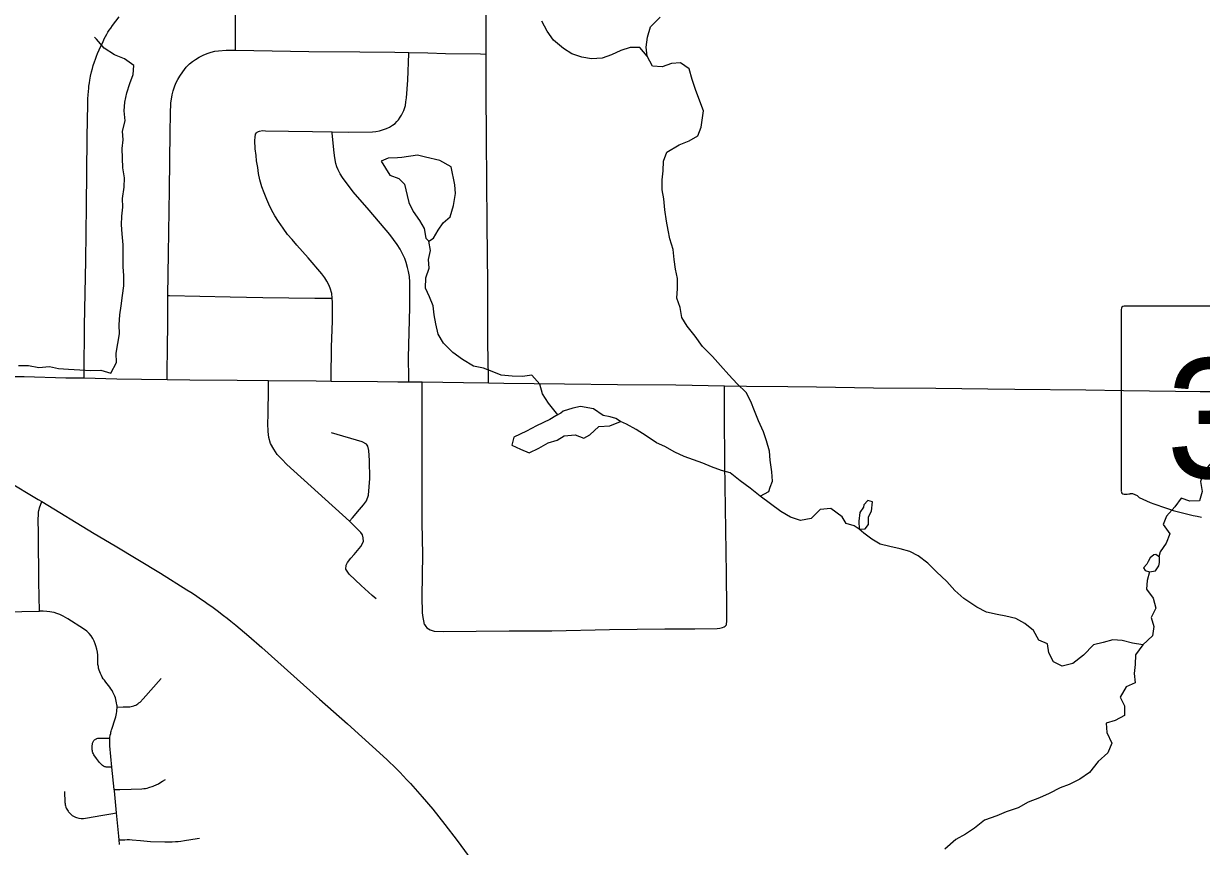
# Model space of a CAD drawing. Extents: x 0 to 34, y 0 to 22.
# Drawn here: x 3.065 to 4.363, y 19.495 to 20.401 of the extents above; entities that cross this region are included whole.
import ezdxf

# ---------------------------------------------------------------- set-up
doc = ezdxf.new("R2010")
doc.units = 0
for name, color, linetype in [('GM_X_City_Street', 7, 'Continuous'), ('GM_X_County_Road', 7, 'Continuous'), ('GM_X_Minor_Lake', 7, 'Continuous'), ('GM_X_Minor_River', 7, 'Continuous'), ('GM_X_State_Route', 7, 'Continuous'), ('GM_X_State_Shield', 7, 'Continuous')]:
    doc.layers.add(name, color=color, linetype=linetype)

msp = doc.modelspace()

# ---------------------------------------------------------------- linework, layer by layer
at = {"layer": 'GM_X_City_Street'}
for points in [[(3.299, 20.3719), (3.299, 20.3771), (3.299, 20.3994), (3.299, 20.4211), (3.2995, 20.4535), (3.2997, 20.4633), (3.3003, 20.5113), (3.3006, 20.5355), (3.3007, 20.5476)], [(3.1321, 20.0108), (3.1322, 20.016), (3.1327, 20.0682), (3.1339, 20.1403), (3.1349, 20.2006), (3.1355, 20.2746), (3.1358, 20.2963), (3.1361, 20.3106), (3.1363, 20.3187), (3.1366, 20.3223), (3.137, 20.3267), (3.1373, 20.3299), (3.1375, 20.3322), (3.1381, 20.3361), (3.1386, 20.339), (3.1393, 20.3433), (3.1402, 20.3481), (3.1412, 20.3517), (3.1421, 20.3551), (3.1434, 20.359), (3.1445, 20.362), (3.1458, 20.3654), (3.147, 20.3683), (3.1487, 20.3722), (3.1505, 20.3763), (3.1526, 20.3805), (3.1544, 20.3843), (3.1557, 20.3869), (3.1571, 20.3897), (3.1583, 20.3919), (3.1597, 20.3939), (3.1614, 20.3963), (3.1634, 20.3992), (3.1708, 20.4087)], [(3.2235, 20.0092), (3.2235, 20.0119), (3.224, 20.0487), (3.2243, 20.066), (3.2243, 20.0841), (3.2245, 20.1016), (3.2252, 20.1481), (3.2263, 20.2183), (3.2268, 20.2811), (3.2273, 20.3019), (3.2278, 20.3139), (3.2283, 20.318), (3.2291, 20.3226), (3.2301, 20.3272), (3.2316, 20.3317), (3.2332, 20.3355), (3.2354, 20.3397), (3.2375, 20.3434), (3.2408, 20.3482), (3.2447, 20.3531), (3.2484, 20.357), (3.2515, 20.3595), (3.2548, 20.3618), (3.259, 20.3642), (3.2633, 20.3664), (3.2679, 20.3684), (3.2721, 20.3698), (3.2763, 20.3708), (3.2803, 20.3712), (3.2885, 20.3719), (3.299, 20.3719), (3.3796, 20.3706), (3.4361, 20.3702), (3.4746, 20.3697), (3.4901, 20.3693), (3.511, 20.3689), (3.5305, 20.3685), (3.569, 20.3678), (3.5751, 20.3677)], [(3.3211, 20.2796), (3.322, 20.2808), (3.3229, 20.2818), (3.3241, 20.2825), (3.3255, 20.2829), (3.3286, 20.2833), (3.3319, 20.2832), (3.3573, 20.2826), (3.3836, 20.2823), (3.4054, 20.282), (3.4239, 20.2818), (3.4499, 20.282), (3.4537, 20.2824), (3.4577, 20.2832), (3.4621, 20.2844), (3.4653, 20.2857), (3.4688, 20.2872), (3.4721, 20.2893), (3.4747, 20.2913), (3.4768, 20.2933), (3.4787, 20.2954), (3.4805, 20.298), (3.4819, 20.3004), (3.4834, 20.3033), (3.4844, 20.3056), (3.4853, 20.3078), (3.4862, 20.3111), (3.4868, 20.3149), (3.4872, 20.3193), (3.4887, 20.339), (3.4901, 20.3682), (3.4901, 20.3693)], [(3.4043, 20.0074), (3.4044, 20.0105), (3.4049, 20.0446), (3.4059, 20.0737), (3.406, 20.094), (3.4056, 20.0988), (3.405, 20.1039), (3.4033, 20.1098), (3.4019, 20.1135), (3.3997, 20.1176), (3.3975, 20.1213), (3.3942, 20.1255), (3.3789, 20.1433), (3.3666, 20.1572), (3.3612, 20.1632), (3.3564, 20.169), (3.3514, 20.1758), (3.3462, 20.1832), (3.3423, 20.1893), (3.3387, 20.1961), (3.3357, 20.2023), (3.3334, 20.2075), (3.3304, 20.2149), (3.3281, 20.2215), (3.3259, 20.229), (3.3243, 20.236), (3.3234, 20.2427), (3.3222, 20.2502), (3.3216, 20.2558), (3.3207, 20.2634), (3.3202, 20.2726), (3.3205, 20.2762), (3.3211, 20.2796)], [(3.49, 20.0065), (3.4899, 20.0104), (3.4897, 20.0333), (3.491, 20.0885), (3.491, 20.1068), (3.491, 20.1164), (3.4905, 20.1227), (3.4895, 20.1281), (3.4885, 20.1327), (3.4871, 20.1381), (3.4855, 20.1424), (3.4831, 20.1477), (3.4802, 20.1528), (3.4771, 20.1578), (3.4732, 20.1635), (3.4691, 20.1687), (3.4462, 20.1956), (3.4287, 20.2158), (3.4167, 20.2318), (3.4143, 20.2356), (3.4121, 20.24), (3.4107, 20.2436), (3.4096, 20.2472), (3.4084, 20.2534), (3.4075, 20.2589), (3.4056, 20.2805), (3.4054, 20.282)], [(3.2245, 20.1016), (3.2262, 20.1015), (3.2932, 20.1001), (3.3292, 20.0996), (3.3864, 20.0987), (3.4025, 20.0988), (3.4056, 20.0988)], [(3.4541, 19.7673), (3.4495, 19.7712), (3.4374, 19.7823), (3.4243, 19.7945), (3.4204, 19.8002), (3.4207, 19.8045), (3.4222, 19.8076), (3.4259, 19.8124), (3.4296, 19.8163), (3.437, 19.825), (3.44, 19.8307), (3.4396, 19.8345), (3.4389, 19.8378), (3.437, 19.8407), (3.4273, 19.8506), (3.4247, 19.853), (3.3554, 19.9155), (3.3501, 19.9212), (3.3449, 19.9264), (3.3411, 19.9325), (3.3375, 19.9387), (3.3358, 19.9453), (3.3351, 19.9517), (3.3345, 19.9605), (3.3348, 19.9701), (3.3353, 20), (3.3354, 20.008)], [(3.5073, 19.7393), (3.5064, 19.7432), (3.5056, 19.747), (3.5051, 19.752), (3.5046, 19.7699), (3.5054, 19.8164), (3.5047, 19.851), (3.5045, 19.879), (3.5046, 19.896), (3.5047, 19.9261), (3.5046, 19.9398), (3.5045, 19.9567), (3.5045, 19.9744), (3.5045, 20.003), (3.5045, 20.0064)], [(3.8399, 19.7389), (3.8404, 19.7435), (3.8405, 19.7507), (3.8404, 19.7571), (3.8399, 19.795), (3.8383, 19.9163), (3.8378, 19.9704), (3.8377, 19.9991), (3.8377, 20.0022)], [(3.4247, 19.853), (3.4277, 19.8566), (3.4354, 19.8659), (3.4401, 19.8711), (3.4433, 19.8755), (3.4455, 19.8817), (3.4468, 19.8999), (3.4466, 19.9199), (3.4459, 19.9307), (3.4449, 19.9355), (3.4432, 19.938), (3.4386, 19.9403), (3.4048, 19.9504)], [(3.044, 19.7532), (3.0828, 19.7538), (3.0821, 19.7862), (3.0817, 19.8378), (3.0816, 19.8566), (3.0817, 19.8587), (3.0817, 19.8597), (3.0817, 19.8611), (3.0819, 19.8629), (3.0823, 19.8646), (3.0827, 19.866), (3.0831, 19.8677), (3.0857, 19.8745)], [(3.1713, 19.4966), (3.1708, 19.5019), (3.1705, 19.5058), (3.1679, 19.5318), (3.1655, 19.5559), (3.1654, 19.5572), (3.1627, 19.582), (3.1605, 19.6053), (3.1605, 19.6068), (3.1604, 19.608), (3.1604, 19.6095), (3.1604, 19.6109), (3.1604, 19.612), (3.1605, 19.6131), (3.1606, 19.6138), (3.1606, 19.615), (3.1609, 19.6163), (3.161, 19.6172), (3.1614, 19.6192), (3.1617, 19.6205), (3.162, 19.6216), (3.1623, 19.623), (3.1626, 19.624), (3.1664, 19.6351), (3.1671, 19.6375), (3.1676, 19.6394), (3.1678, 19.6411), (3.1682, 19.6432), (3.1683, 19.645), (3.1684, 19.647), (3.1684, 19.6482), (3.1684, 19.6495), (3.1683, 19.6508), (3.1679, 19.6528), (3.1676, 19.6546), (3.1671, 19.6564), (3.1666, 19.6583), (3.1658, 19.6602), (3.1649, 19.6624), (3.1639, 19.6645), (3.1629, 19.6664), (3.1616, 19.6683), (3.1605, 19.6701), (3.1562, 19.6755), (3.1545, 19.6778), (3.1533, 19.6794), (3.1522, 19.6811), (3.1511, 19.683), (3.1502, 19.6851), (3.1494, 19.6869), (3.1488, 19.6889), (3.1481, 19.6909), (3.1478, 19.693), (3.1474, 19.6951), (3.1474, 19.6978), (3.1474, 19.7013), (3.1471, 19.7052), (3.1469, 19.7086), (3.1463, 19.7121), (3.1452, 19.7155), (3.1443, 19.718), (3.1432, 19.7207), (3.1418, 19.7238), (3.14, 19.7266), (3.1378, 19.7293), (3.1351, 19.7319), (3.1316, 19.7344), (3.1141, 19.7454), (3.1091, 19.7483), (3.1052, 19.7503), (3.1019, 19.7514), (3.099, 19.7523), (3.0967, 19.7528), (3.0944, 19.7532), (3.0911, 19.7535), (3.0871, 19.7537), (3.0828, 19.7538)], [(3.5073, 19.7393), (3.5085, 19.737), (3.5099, 19.7355), (3.5116, 19.7342), (3.5134, 19.7332), (3.5157, 19.7324), (3.5179, 19.7319), (3.5276, 19.7313), (3.6004, 19.7322), (3.6476, 19.732), (3.711, 19.7335), (3.7719, 19.7342), (3.805, 19.7345), (3.8297, 19.7349), (3.8328, 19.7352), (3.8356, 19.7358), (3.8373, 19.7364), (3.8386, 19.7373), (3.8399, 19.7389)], [(3.1684, 19.6482), (3.1752, 19.6483), (3.181, 19.6484), (3.1825, 19.6485), (3.1838, 19.6487), (3.1854, 19.6491), (3.1868, 19.6495), (3.1878, 19.6499), (3.189, 19.6504), (3.1901, 19.6511), (3.1915, 19.6519), (3.1926, 19.6527), (3.1939, 19.6537), (3.1973, 19.6572), (3.2172, 19.6797)], [(3.1627, 19.582), (3.1586, 19.582), (3.1566, 19.582), (3.1556, 19.5822), (3.1549, 19.5824), (3.1542, 19.5827), (3.1534, 19.5831), (3.1524, 19.5838), (3.1516, 19.5845), (3.1491, 19.5872), (3.1456, 19.5915), (3.1429, 19.5955), (3.1423, 19.5967), (3.1419, 19.5976), (3.1415, 19.5988), (3.1412, 19.5999), (3.141, 19.6011), (3.1409, 19.6022), (3.1409, 19.6052), (3.1412, 19.6075), (3.1414, 19.6083), (3.1417, 19.6092), (3.1421, 19.6099), (3.1424, 19.6106), (3.1429, 19.6113), (3.1435, 19.6119), (3.1442, 19.6124), (3.1448, 19.6129), (3.1456, 19.6132), (3.1463, 19.6136), (3.1474, 19.6138), (3.1486, 19.614), (3.1534, 19.614), (3.1606, 19.6138)], [(3.1654, 19.5572), (3.1714, 19.5574), (3.1841, 19.5578), (3.1958, 19.5581), (3.1979, 19.5583), (3.1997, 19.5585), (3.2015, 19.5589), (3.2035, 19.5595), (3.2082, 19.5611), (3.2122, 19.5629), (3.2132, 19.5634), (3.2143, 19.564), (3.2186, 19.5664), (3.2217, 19.5684)], [(3.1104, 19.5551), (3.111, 19.5431), (3.1112, 19.5419), (3.1113, 19.5405), (3.1117, 19.5393), (3.112, 19.538), (3.1125, 19.5369), (3.1131, 19.5356), (3.1138, 19.5345), (3.1145, 19.5334), (3.1151, 19.5328), (3.1157, 19.5321), (3.1164, 19.5313), (3.1171, 19.5305), (3.1183, 19.5295), (3.1191, 19.5288), (3.1213, 19.5275), (3.1226, 19.527), (3.1237, 19.5265), (3.1262, 19.5258), (3.1288, 19.5255), (3.1314, 19.5255), (3.1337, 19.5258), (3.1358, 19.5261), (3.1505, 19.5287), (3.1615, 19.5307), (3.1679, 19.5318)], [(3.1708, 19.5019), (3.1771, 19.502), (3.1794, 19.5021), (3.1821, 19.5021), (3.185, 19.5019), (3.1943, 19.5011), (3.2054, 19.5001), (3.221, 19.4995), (3.2256, 19.4996), (3.229, 19.4996), (3.2327, 19.4999), (3.2359, 19.5001), (3.2386, 19.5005), (3.2426, 19.501), (3.2567, 19.5033), (3.2592, 19.5037)]]:
    msp.add_lwpolyline(points, dxfattribs=at)
at = {"layer": 'GM_X_County_Road'}
for points in [[(3.5751, 20.3677), (3.5752, 20.3906), (3.5752, 20.4048), (3.5751, 20.461)], [(3.5776, 20.0055), (3.5776, 20.0116), (3.5771, 20.0495), (3.5768, 20.0712), (3.5768, 20.1215), (3.5766, 20.1402), (3.5764, 20.1868), (3.5759, 20.2222), (3.5755, 20.2793), (3.5751, 20.3216), (3.5751, 20.3677)]]:
    msp.add_lwpolyline(points, dxfattribs=at)
at = {"layer": 'GM_X_Minor_Lake'}
for p, q in [((3.4995, 20.2562), (3.4821, 20.2538)), ((3.6435, 19.9395), (3.6533, 19.9422)), ((3.9911, 19.8683), (3.987, 19.8625)), ((4.3045, 19.8085), (4.303, 19.8058))]:
    msp.add_line(p, q, dxfattribs=at)
for points in [[(3.4821, 20.2538), (3.4776, 20.2534), (3.4673, 20.253), (3.4594, 20.2495), (3.469, 20.2344), (3.4789, 20.2307), (3.485, 20.2243), (3.4881, 20.2118), (3.4901, 20.2042), (3.4947, 20.1944), (3.5016, 20.1842), (3.5069, 20.1755), (3.5085, 20.1649), (3.512, 20.1615), (3.5172, 20.165), (3.5221, 20.1737), (3.5277, 20.1817), (3.5356, 20.1882), (3.5393, 20.2008), (3.5414, 20.2141), (3.5406, 20.2236), (3.5367, 20.2436), (3.5241, 20.2504), (3.5082, 20.254), (3.4995, 20.2562)], [(3.6533, 19.9422), (3.6612, 19.9472), (3.6733, 19.9481), (3.6828, 19.9444), (3.6892, 19.9482), (3.6994, 19.9574), (3.7115, 19.9582), (3.7232, 19.9629), (3.7182, 19.9663), (3.7118, 19.9681), (3.7042, 19.9696), (3.6935, 19.9767), (3.6791, 19.9792), (3.6708, 19.9776), (3.6599, 19.9741), (3.6576, 19.9719), (3.652, 19.9692), (3.6452, 19.9649), (3.6305, 19.958), (3.6195, 19.9522), (3.6056, 19.9457), (3.6034, 19.9369), (3.6129, 19.9324), (3.6224, 19.9283), (3.6333, 19.9334), (3.6435, 19.9395)], [(3.987, 19.8625), (3.9859, 19.853), (3.9863, 19.8443), (3.9928, 19.8447), (3.9965, 19.8493), (3.9965, 19.8577), (3.9998, 19.8641), (4.0009, 19.8744), (3.9956, 19.8759), (3.9914, 19.8709), (3.9911, 19.8683)], [(4.303, 19.8058), (4.2996, 19.8016), (4.3012, 19.7986), (4.3061, 19.7971), (4.3125, 19.7983), (4.3163, 19.8037), (4.317, 19.8075), (4.317, 19.8132), (4.3132, 19.8162), (4.3109, 19.8158), (4.3068, 19.8127), (4.3045, 19.8085)]]:
    msp.add_lwpolyline(points, dxfattribs=at)
at = {"layer": 'GM_X_Minor_River'}
for points in [[(3.7526, 20.3652), (3.7446, 20.375), (3.734, 20.3749), (3.7234, 20.3718), (3.7132, 20.3668), (3.703, 20.3633), (3.6913, 20.3624), (3.6807, 20.3642), (3.6697, 20.3679), (3.6602, 20.3739), (3.6495, 20.383), (3.6423, 20.3931), (3.6365, 20.4041)], [(3.8771, 19.8806), (3.8866, 19.8856), (3.8882, 19.8903), (3.8906, 19.8971), (3.8901, 19.9073), (3.8881, 19.9202), (3.8873, 19.93), (3.8842, 19.9414), (3.8807, 19.9516), (3.8753, 19.9637), (3.871, 19.9747), (3.8668, 19.9849), (3.8618, 19.9947), (3.8519, 20.0045), (3.8424, 20.0143), (3.8332, 20.0244), (3.8244, 20.0346), (3.8137, 20.0455), (3.8053, 20.0568), (3.7965, 20.0678), (3.7908, 20.0776), (3.7888, 20.0886), (3.7853, 20.0988), (3.786, 20.1094), (3.7859, 20.1204), (3.7839, 20.1306), (3.7823, 20.1412), (3.7811, 20.1522), (3.7776, 20.164), (3.7757, 20.1738), (3.7737, 20.1836), (3.7721, 20.1962), (3.7708, 20.2083), (3.7689, 20.2181), (3.7692, 20.2291), (3.7702, 20.239), (3.7705, 20.2496), (3.7742, 20.2595), (3.7878, 20.2676), (3.7987, 20.2722), (3.8085, 20.2776), (3.8122, 20.2871), (3.8148, 20.305), (3.8105, 20.3159), (3.8059, 20.3288), (3.802, 20.3398), (3.7989, 20.3515), (3.7894, 20.3579), (3.7795, 20.3574), (3.769, 20.3535), (3.7584, 20.3542), (3.7526, 20.3652), (3.7514, 20.3754), (3.7528, 20.3864), (3.7561, 20.3978), (3.7667, 20.4085)], [(3.06, 20.0245), (3.0709, 20.0246), (3.0823, 20.0224), (3.094, 20.0233), (3.1039, 20.0214), (3.1149, 20.0204), (3.1274, 20.0197), (3.1395, 20.0191), (3.1505, 20.0195), (3.1615, 20.0162), (3.1678, 20.028), (3.1674, 20.0382), (3.171, 20.0595), (3.1709, 20.0694), (3.1716, 20.0804), (3.173, 20.0902), (3.1744, 20.1016), (3.1759, 20.1123), (3.1758, 20.1236), (3.1753, 20.1331), (3.1751, 20.1574), (3.1739, 20.1695), (3.1735, 20.1794), (3.1738, 20.1889), (3.1748, 20.1991), (3.1744, 20.2086), (3.1762, 20.2211), (3.1765, 20.2314), (3.1749, 20.2424), (3.1739, 20.2636), (3.175, 20.2731), (3.1746, 20.2826), (3.1775, 20.294), (3.1763, 20.305), (3.177, 20.3148), (3.1791, 20.3251), (3.1825, 20.3354), (3.1862, 20.3452), (3.1869, 20.3551), (3.1766, 20.3626), (3.1656, 20.3667), (3.1542, 20.3742), (3.1458, 20.384), (3.1435, 20.3863)], [(3.654, 19.9701), (3.6439, 19.9831), (3.6374, 19.9933), (3.6343, 20.0039), (3.6255, 20.0137), (3.6153, 20.0125), (3.6039, 20.0128), (3.5918, 20.0138), (3.5816, 20.0179), (3.5721, 20.0216), (3.5611, 20.0238), (3.5489, 20.0313), (3.5383, 20.0388), (3.5283, 20.049), (3.5222, 20.0592), (3.5198, 20.0705), (3.5179, 20.0804), (3.5167, 20.0902), (3.5128, 20.1001), (3.5082, 20.1099), (3.5085, 20.1213), (3.5122, 20.1316), (3.5117, 20.1414), (3.5139, 20.1513), (3.512, 20.1615)], [(4.4066, 19.9993), (4.4023, 19.9879), (4.4012, 19.9777), (4.399, 19.9682), (4.3938, 19.9579), (4.395, 19.948), (4.3868, 19.9381), (4.3815, 19.9286), (4.3744, 19.9175), (4.3654, 19.9072), (4.3621, 19.8966), (4.3641, 19.8856), (4.3611, 19.8753), (4.3506, 19.8752), (4.3411, 19.8782), (4.3339, 19.8687), (4.3249, 19.8587), (4.3212, 19.8492), (4.3285, 19.839), (4.3244, 19.8288), (4.3177, 19.8192), (4.3162, 19.8137)], [(3.9863, 19.8443), (3.9806, 19.8477), (3.972, 19.8505), (3.9673, 19.8578), (3.9548, 19.8668), (3.943, 19.866), (3.9333, 19.856), (3.9216, 19.8537), (3.9106, 19.8574), (3.8999, 19.8637), (3.8771, 19.8806), (3.866, 19.8893), (3.855, 19.8975), (3.8439, 19.9062), (3.8345, 19.9088), (3.8235, 19.9128), (3.814, 19.9169), (3.7935, 19.9244), (3.7832, 19.9292), (3.7722, 19.9352), (3.7627, 19.9393), (3.7513, 19.9472), (3.7406, 19.9539), (3.7296, 19.9599), (3.7232, 19.9629)], [(4.2988, 19.7167), (4.2874, 19.7185), (4.276, 19.7214), (4.2658, 19.7221), (4.2549, 19.7194), (4.2443, 19.7166), (4.2334, 19.7052), (4.2217, 19.696), (4.2097, 19.6932), (4.2002, 19.6981), (4.1952, 19.7079), (4.1936, 19.7177), (4.1841, 19.7218), (4.1783, 19.7324), (4.1688, 19.7403), (4.1589, 19.7459), (4.1479, 19.7485), (4.1381, 19.7503), (4.1263, 19.7529), (4.1157, 19.7581), (4.1016, 19.7678), (4.0917, 19.7765), (4.0829, 19.7867), (4.0715, 19.7972), (4.0619, 19.8066), (4.0513, 19.8149), (4.0418, 19.8197), (4.0312, 19.8227), (4.0198, 19.8252), (4.0092, 19.8278), (4.0001, 19.8331), (3.9913, 19.8399), (3.9863, 19.8443)], [(4.3061, 19.7971), (4.3035, 19.7876), (4.3029, 19.7781), (4.3101, 19.7683), (4.3132, 19.757), (4.308, 19.7467), (4.3107, 19.7369), (4.3093, 19.7266), (4.2988, 19.7167), (4.2905, 19.7056), (4.2903, 19.695), (4.2892, 19.6851), (4.2904, 19.6749), (4.2802, 19.6703), (4.2739, 19.6592), (4.2785, 19.6494), (4.2786, 19.6388), (4.2684, 19.6334), (4.2582, 19.6303), (4.259, 19.62), (4.2644, 19.6083), (4.26, 19.5976), (4.2494, 19.5881), (4.2401, 19.5762), (4.2292, 19.5686), (4.2175, 19.5628), (4.2077, 19.5593), (4.1956, 19.5531), (4.1847, 19.5481), (4.1722, 19.5435), (4.1613, 19.5373), (4.1481, 19.5327), (4.1379, 19.5284), (4.1243, 19.5234), (4.1134, 19.5146), (4.1032, 19.508), (4.0927, 19.5023), (4.0807, 19.4916)]]:
    msp.add_lwpolyline(points, dxfattribs=at)
at = {"layer": 'GM_X_State_Route'}
for points in [[(2.8812, 20.0155), (2.906, 20.0149), (2.9174, 20.0147), (2.9346, 20.0144), (3.0062, 20.013), (3.0478, 20.0124), (3.0662, 20.0123), (3.1119, 20.0111), (3.1321, 20.0108), (3.1683, 20.01), (3.1954, 20.0096)], [(3.1954, 20.0096), (3.2235, 20.0092), (3.2487, 20.0088), (3.3008, 20.0082), (3.3354, 20.008), (3.3878, 20.0076), (3.4043, 20.0074), (3.4555, 20.0069), (3.4779, 20.0066), (3.49, 20.0065), (3.5045, 20.0064), (3.55, 20.0059), (3.5776, 20.0055), (3.5946, 20.0052)], [(3.5946, 20.0052), (3.6613, 20.0042), (3.7197, 20.0037), (3.7843, 20.0031), (3.8377, 20.0022), (3.862, 20.0019), (3.9074, 20.0013), (3.9391, 20.001), (4.0019, 20.0001), (4.0708, 19.9994), (4.1279, 19.9988), (4.1577, 19.9985), (4.2359, 19.9976), (4.2775, 19.9969), (4.3347, 19.9962), (4.3619, 19.996)], [(4.3619, 19.996), (4.38, 19.9958), (4.4347, 19.9953), (4.4763, 19.9948), (4.5415, 19.9944), (4.5794, 19.994), (4.6681, 19.9925), (4.6873, 19.9923), (4.7017, 19.9926), (4.7064, 19.9928), (4.7116, 19.9932), (4.7162, 19.9938), (4.7197, 19.9942), (4.7234, 19.9949), (4.7271, 19.9957), (4.7293, 19.9963), (4.7304, 19.9965), (4.7338, 19.9975), (4.737, 19.9984), (4.7398, 19.9995), (4.7427, 20.0008), (4.7455, 20.002), (4.7578, 20.0079), (4.7633, 20.0106)], [(3.0472, 19.8976), (3.0815, 19.877), (3.0857, 19.8745), (3.1433, 19.8396), (3.1662, 19.8258)], [(3.1662, 19.8258), (3.2163, 19.7956), (3.2454, 19.7775), (3.2497, 19.7746), (3.2547, 19.7713), (3.2605, 19.7676), (3.2645, 19.7647), (3.2688, 19.7617), (3.2727, 19.759), (3.2787, 19.7545), (3.2856, 19.7492), (3.2896, 19.7461), (3.2937, 19.7429), (3.2993, 19.7384), (3.3136, 19.7264), (3.3281, 19.7137), (3.3915, 19.6568), (3.4222, 19.6296), (3.4656, 19.5903), (3.4764, 19.58), (3.4803, 19.576), (3.4838, 19.5724), (3.4879, 19.5681), (3.4919, 19.5638), (3.5047, 19.5494), (3.5163, 19.5355), (3.5295, 19.5189), (3.5431, 19.5012), (3.5895, 19.438)]]:
    msp.add_lwpolyline(points, dxfattribs=at)
at = {"layer": 'GM_X_State_Shield'}
for p, q in [((4.275, 20.0864), (4.275, 19.8863)), ((4.3748, 20.0898), (4.2782, 20.0898))]:
    msp.add_line(p, q, dxfattribs=at)
for centre, major_axis, start_param, end_param in [((4.2788, 20.0868), (0.00382, 0), 1.712693, 3.28349), ((4.2788, 19.8858), (0.00385, 0), 3.00124, 4.508301), ((4.2794, 19.9063), (0.0294, 0), 4.665946, 4.897461), ((4.2854, 19.8747), (0.0106, 0), 0.519207, 1.627899), ((4.4192, 20.0545), (0.2524, 0), 4.195997, 4.488961)]:
    msp.add_ellipse(centre, major_axis=major_axis, ratio=0.8, start_param=start_param, end_param=end_param, dxfattribs=at)

# ---------------------------------------------------------------- texts
msp.add_text('303', height=0.13184, dxfattribs=at).set_placement((4.3245, 19.9004))

doc.saveas('drawing.dxf')
